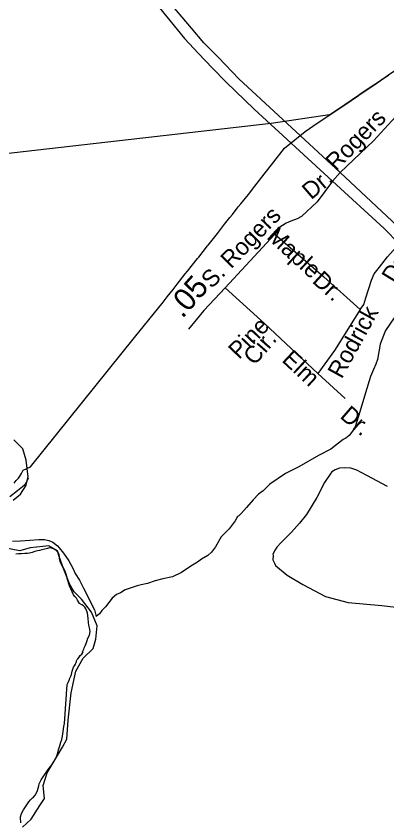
# Model space of a CAD drawing. Extents: x 2082433 to 2279600, y 546599 to 755198.
# Drawn here: x 2184792 to 2186859, y 646633 to 651125 of the extents above; entities that cross this region are included whole.
import ezdxf

# ---------------------------------------------------------------- set-up
doc = ezdxf.new("R2010")
doc.units = 0
for name, color, linetype in [('Exist Boundary Political City Limit New', 7, 'Continuous'), ('Exist Boundary Political Fire Districts', 7, 'Continuous'), ('Exist Hydrographic Creek Single Shore', 7, 'Continuous'), ('Exist Hydrographic Misc Water Feature', 7, 'Continuous'), ('Exist Road Non-System Type 51', 7, 'Continuous'), ('Exist Road Non-System Type 51 Label', 7, 'Continuous'), ('Exist Road Primary US Divided Attributed', 7, 'Continuous'), ('Exist Road Secondary Mileage Hundredths English Label', 7, 'Continuous'), ('Map Preparation Boundary City Limit Buffer Line', 7, 'Continuous')]:
    doc.layers.add(name, color=color, linetype=linetype)

msp = doc.modelspace()

# ---------------------------------------------------------------- linework, layer by layer
at = {"layer": 'Exist Boundary Political City Limit New'}
for points in [[(2185803.2, 649771.9), (2185810, 649780.2), (2185858.5, 649842.6), (2185861.8, 649846.9), (2185915.2, 649911.2), (2185953.2, 649962.9), (2185969, 649982.5), (2185983.2, 650000), (2185998, 650018.1), (2186024, 650052.5), (2186029.5, 650059.8), (2186045.2, 650076.6), (2186087, 650128.9), (2186093.2, 650137.1), (2186123.5, 650175.8), (2186175.5, 650243.2), (2186228.5, 650310.9), (2186287.8, 650387.6), (2186404, 650481.7), (2186471, 650527.4), (2186546, 650577.7), (2186595.8, 650610.9), (2186624.2, 650630.2), (2186700.5, 650681.8), (2186710.2, 650688.4), (2186786.8, 650740), (2186824, 650765.2), (2186867.2, 650794.5)], [(2184781.8, 648518.4), (2184793, 648532.7), (2184804.5, 648546.8), (2184816, 648562.4), (2184822.8, 648572.6), (2184828.2, 648582.6), (2184831.8, 648590.8), (2184872.8, 648609.1), (2185451.8, 649330.2), (2185611.8, 649528.6), (2185634.8, 649557.9), (2185667.2, 649599.5), (2185690.2, 649628.9), (2185735, 649685.9), (2185747, 649701.1), (2185803.2, 649771.9)], [(2185059.8, 648037.6), (2185054, 648048.7), (2185045.5, 648064.3), (2185037.8, 648081.2), (2185033.8, 648097.5), (2185033.2, 648108), (2185031.5, 648119.2), (2185025.8, 648130.7), (2185019.8, 648138.4), (2185013.5, 648144.2), (2185006.5, 648148.7), (2185000.2, 648151.4), (2184994, 648153.7), (2184988.8, 648155.5), (2184979, 648156.4), (2184967, 648154.1), (2184951.8, 648149.9), (2184935.5, 648145.8), (2184923, 648142.8), (2184911.2, 648139.9), (2184896.2, 648135.9), (2184880.8, 648131.5), (2184867.2, 648127.9), (2184854.8, 648125.9), (2184839.8, 648124.9), (2184821.8, 648124.3), (2184804.5, 648122.9), (2184790.5, 648121.5)], [(2184819.2, 646622.4), (2184818.8, 646633.1), (2184816.8, 646640.9), (2184816.2, 646655.1), (2184823, 646674.4), (2184834, 646695.7), (2184847.5, 646717.4), (2184863, 646739.1), (2184872.5, 646750.8), (2184883.8, 646761.6), (2184889.2, 646766.3), (2184897.8, 646776.4), (2184905.8, 646789.7), (2184911.2, 646803.6), (2184914.5, 646815.7), (2184917.8, 646828.1), (2184921.5, 646839.9), (2184925.8, 646851.3), (2184931.5, 646863), (2184947, 646884.9), (2184964, 646908.1), (2184971.2, 646919.4), (2184978, 646930.1), (2184983.2, 646936.9), (2184990.5, 646945.9), (2185000.2, 646960.4), (2185010, 646978.1), (2185018.2, 646996.9), (2185023.8, 647013.5), (2185028.8, 647030.6), (2185035.5, 647051.6), (2185042.2, 647072.2), (2185047.2, 647087.8), (2185050.8, 647106.2), (2185053.8, 647131.2), (2185058, 647159.4), (2185061.5, 647177.2), (2185077.2, 647395.1), (2185078, 647397.4), (2185083, 647406.2), (2185087.8, 647418.1), (2185089.2, 647422.1), (2185090.5, 647425.4), (2185095.2, 647436.8), (2185098.2, 647445), (2185100, 647450.1), (2185101.8, 647458.6), (2185104.2, 647469.3), (2185108, 647479.9), (2185112, 647490.5), (2185116.8, 647499.4), (2185122.2, 647507.9), (2185123, 647509.9), (2185126, 647517.6), (2185127.8, 647522.9), (2185128.8, 647525.6), (2185133, 647533), (2185136.5, 647538.4), (2185143.2, 647547.4), (2185150, 647555.4), (2185158, 647563.4), (2185163.5, 647573.1), (2185165, 647575.7), (2185163, 647576.6), (2185169.2, 647592.4), (2185170.8, 647599.8), (2185176.2, 647610), (2185183.2, 647623.5), (2185188.2, 647639.5), (2185192.5, 647653), (2185200.5, 647668.9), (2185205.2, 647689.8), (2185201, 647710.5), (2185197.2, 647726.2), (2185196.2, 647740.5), (2185194.2, 647761.9), (2185192.5, 647780.2), (2185190.5, 647792.8), (2185185.8, 647804.4), (2185180.5, 647816.6), (2185176, 647826.2), (2185167.2, 647833.5), (2185157.5, 647839.4), (2185145.8, 647847.1), (2185140, 647855.3), (2185134.5, 647865.3), (2185129.2, 647875.3), (2185119.8, 647886.3), (2185111.5, 647895.6), (2185089, 647945.5), (2185077.2, 647986.1), (2185076, 647991.6), (2185070.8, 648009.5), (2185064.8, 648025.5), (2185059.8, 648037.6)]]:
    msp.add_lwpolyline(points, dxfattribs=at)
at = {"layer": 'Exist Boundary Political Fire Districts'}
msp.add_lwpolyline([(2188479.3, 652641.9), (2187100.1, 650979.9), (2187098.4, 650949.3), (2186946.3, 650848.1), (2186942.6, 650845.6), (2186867.3, 650794.5), (2186824.1, 650765.2), (2186786.8, 650740), (2186710.3, 650688.4), (2186700.4, 650681.8), (2186624.2, 650630.3), (2186595.7, 650610.9), (2186546, 650577.7), (2186539.3, 650573.2), (2186214.5, 650525.1), (2176828.8, 649452.8)], dxfattribs=at)
at = {"layer": 'Exist Hydrographic Creek Single Shore'}
for points in [[(2186971.5, 649546.2), (2186850.5, 649369.3), (2186839.3, 649341.5), (2186821.4, 649293.1), (2186805.6, 649209), (2186797.8, 649183.1), (2186784.5, 649153), (2186766.7, 649112.7), (2186739.4, 649022.8), (2186708, 648916.4), (2186682.6, 648832.6), (2186666.6, 648808.2), (2186648.6, 648784.2), (2186629.3, 648770.1), (2186615.1, 648762.1), (2186545.8, 648707.7), (2186478, 648672.9), (2186368, 648608.4), (2186294.4, 648572.1), (2186206.9, 648513.1), (2186169.6, 648474.9), (2186143.1, 648457), (2186113.6, 648424.6), (2186075.8, 648382.4), (2186046.1, 648348.4), (2186034.2, 648336)], [(2184776.2, 648423.1), (2184815.7, 648457.5), (2184845.9, 648503.7), (2184859.3, 648554.1), (2184847.2, 648645.6), (2184828.7, 648709.4), (2184779.6, 648759.5)], [(2184827, 646598), (2184875.7, 646642.5), (2184924.6, 646719.6), (2184949.6, 646758.5), (2184943.3, 646830.5), (2184964.3, 646901.9), (2185051.2, 647044.6), (2185075.5, 647088.3), (2185083.1, 647195.7), (2185099, 647348.5), (2185124.6, 647469.4), (2185166.6, 647541.6), (2185222, 647594.5), (2185236.7, 647646.5), (2185243.4, 647722.1), (2185212.4, 647798.5), (2185156.9, 647869.9), (2185116.2, 647911), (2185091, 647952.1), (2185058.3, 648036.9), (2185030.6, 648114.2), (2185022.2, 648141), (2184974.6, 648168.4), (2184940.8, 648164.5), (2184871.1, 648157.8), (2184813.2, 648141), (2184724.6, 648157)]]:
    msp.add_lwpolyline(points, dxfattribs=at)
at = {"layer": 'Exist Hydrographic Misc Water Feature'}
for points in [[(2186546.4, 648573.7), (2186511, 648521.5), (2186469.1, 648439), (2186410.3, 648342.9), (2186372.3, 648294.6), (2186327, 648244.3), (2186269.2, 648187.7), (2186245.2, 648161.7), (2186235.4, 648145.8), (2186223.3, 648121.7), (2186224.1, 648113.5), (2186223.9, 648089.5), (2186232.1, 648071.7), (2186238.2, 648057.8), (2186302.4, 648004.3), (2186390.8, 647952.8), (2186517.3, 647885.8), (2186643, 647852.6), (2186831.1, 647836), (2186939.3, 647822.5)], [(2186862.6, 648500), (2186746.2, 648561), (2186690.4, 648590.5), (2186657.8, 648602.3), (2186622.1, 648604.1), (2186594, 648601.8), (2186570.2, 648591.6), (2186552.4, 648581.7), (2186546.4, 648573.7)], [(2184858.7, 648546), (2184852.7, 648529.9), (2184848.8, 648522), (2184841.2, 648509.7), (2184827.3, 648497.6), (2184799, 648475.6), (2184757.6, 648441.3)], [(2186034.2, 648336), (2186026.2, 648331.9), (2186012.5, 648307.6), (2185979.9, 648262.7), (2185934.2, 648218.1), (2185902.8, 648162), (2185880.6, 648133.7), (2185860.7, 648113.6), (2185824.7, 648093.5), (2185803.3, 648077.3), (2185766.8, 648055.2), (2185713.1, 648019.1), (2185663.7, 647994.5), (2185609.8, 647984.4), (2185567.7, 647972.1), (2185523.6, 647958.1), (2185490, 647949.8), (2185466, 647945.7), (2185438.3, 647935.3), (2185400.2, 647923.2), (2185374, 647906.9), (2185352.4, 647896.8), (2185328.2, 647876.9), (2185308.5, 647852.7), (2185290.5, 647828.6), (2185270.6, 647806.5), (2185257.1, 647788.3), (2185239, 647774.3)], [(2184772.7, 648193.6), (2184817, 648195.8), (2184868.7, 648200.2), (2184918.7, 648204.4), (2184950.5, 648204.4), (2184974.7, 648198.8), (2184996.9, 648188.9), (2185022.9, 648168.8), (2185032.7, 648157.1), (2185057.1, 648127.1), (2185085.4, 648085.5), (2185107.8, 648043.6), (2185121.5, 648013.5), (2185145.7, 647975.8), (2185168.3, 647931.9), (2185186.5, 647895.8), (2185210.5, 647846), (2185228.8, 647810.4), (2185239, 647774.3)]]:
    msp.add_lwpolyline(points, dxfattribs=at)
at = {"layer": 'Exist Road Non-System Type 51'}
for p, q in [((2186598.4, 650252.9), (2186556.5, 650203.4)), ((2186233.6, 649908.4), (2185956.8, 649608.6)), ((2186473.7, 649131), (2186625.6, 648991.3))]:
    msp.add_line(p, q, dxfattribs=at)
for points in [[(2186907.2, 650562.3), (2186784.4, 650429.4), (2186598.4, 650252.9)], [(2186556.5, 650203.4), (2186469.6, 650088.8), (2186383.5, 650006.1), (2186359, 649993.9), (2186323.8, 649980.3), (2186296.6, 649969.4), (2186277.6, 649955.9), (2186262.7, 649946.4), (2186233.6, 649908.4)], [(2186233.6, 649908.4), (2186506.9, 649669.6), (2186710.4, 649487.8)], [(2186710.4, 649487.8), (2186729.4, 649515), (2186741.6, 649552.9), (2186772.8, 649652), (2186787.8, 649687.3), (2186817.6, 649723.9), (2186862, 649781.9), (2186926.7, 649854.1)], [(2185956.8, 649608.6), (2185838.1, 649482.4), (2185752.6, 649377.9)], [(2185956.8, 649608.6), (2186177.3, 649409.1), (2186473.7, 649131)], [(2186710.4, 649487.8), (2186567.3, 649258.5), (2186473.7, 649131)]]:
    msp.add_lwpolyline(points, dxfattribs=at)
at = {"layer": 'Exist Road Primary US Divided Attributed'}
for points in [[(2189576.7, 647153.3), (2189169.5, 647675.5), (2188863.9, 648068.4), (2188741.3, 648220.4), (2188628.4, 648342.9), (2188554.5, 648419.3), (2188504.2, 648477.3), (2188454.6, 648527.6), (2188143.6, 648817.3), (2187951.3, 648996.9), (2187729.7, 649202.6), (2187532.8, 649383.1), (2187412.8, 649496.5), (2187231.4, 649657.7), (2186972.9, 649900.3), (2186598.4, 650252.9), (2186033.8, 650774), (2185920.9, 650894.1), (2185839.3, 650975.6), (2185769.9, 651058.2), (2185633.9, 651219.1)], [(2185590.9, 651171.7), (2185730.3, 650999.8), (2185808.5, 650916.1), (2185884.5, 650835.7), (2185962.2, 650756.4), (2186118.6, 650605.5), (2186556.5, 650203.4), (2186844.1, 649939), (2186926.7, 649854.1), (2187180.2, 649619.9), (2187337.2, 649478), (2187489.2, 649336.9), (2187688.6, 649153.9), (2187933.7, 648924.7), (2188072.2, 648798), (2188272.9, 648611.6), (2188414.3, 648483.1), (2188503.3, 648398.3), (2188540.3, 648358.9), (2188600.7, 648292.6), (2188675, 648203.6), (2188779.1, 648070.1), (2189120.8, 647638.6), (2189532.2, 647109.7)]]:
    msp.add_lwpolyline(points, dxfattribs=at)
at = {"layer": 'Map Preparation Boundary City Limit Buffer Line'}
for points in [[(2185803.2, 649771.9), (2185810, 649780.2), (2185858.5, 649842.6), (2185861.8, 649846.9), (2185915.2, 649911.2), (2185953.2, 649962.9), (2185969, 649982.5), (2185983.2, 650000), (2185998, 650018.1), (2186024, 650052.5), (2186029.5, 650059.8), (2186045.2, 650076.6), (2186087, 650128.9), (2186093.2, 650137.1), (2186123.5, 650175.8), (2186175.5, 650243.2), (2186228.5, 650310.9), (2186287.8, 650387.6), (2186404, 650481.7), (2186471, 650527.4), (2186546, 650577.7), (2186595.8, 650610.9), (2186624.2, 650630.2), (2186700.5, 650681.8), (2186710.2, 650688.4), (2186786.8, 650740), (2186824, 650765.2), (2186867.2, 650794.5)], [(2184781.8, 648518.4), (2184793, 648532.7), (2184804.5, 648546.8), (2184816, 648562.4), (2184822.8, 648572.6), (2184828.2, 648582.6), (2184831.8, 648590.8), (2184872.8, 648609.1), (2185451.8, 649330.2), (2185611.8, 649528.6), (2185634.8, 649557.9), (2185667.2, 649599.5), (2185690.2, 649628.9), (2185735, 649685.9), (2185747, 649701.1), (2185803.2, 649771.9)], [(2185059.8, 648037.6), (2185054, 648048.7), (2185045.5, 648064.3), (2185037.8, 648081.2), (2185033.8, 648097.5), (2185033.2, 648108), (2185031.5, 648119.2), (2185025.8, 648130.7), (2185019.8, 648138.4), (2185013.5, 648144.2), (2185006.5, 648148.7), (2185000.2, 648151.4), (2184994, 648153.7), (2184988.8, 648155.5), (2184979, 648156.4), (2184967, 648154.1), (2184951.8, 648149.9), (2184935.5, 648145.8), (2184923, 648142.8), (2184911.2, 648139.9), (2184896.2, 648135.9), (2184880.8, 648131.5), (2184867.2, 648127.9), (2184854.8, 648125.9), (2184839.8, 648124.9), (2184821.8, 648124.3), (2184804.5, 648122.9), (2184790.5, 648121.5)], [(2184819.2, 646622.4), (2184818.8, 646633.1), (2184816.8, 646640.9), (2184816.2, 646655.1), (2184823, 646674.4), (2184834, 646695.7), (2184847.5, 646717.4), (2184863, 646739.1), (2184872.5, 646750.8), (2184883.8, 646761.6), (2184889.2, 646766.3), (2184897.8, 646776.4), (2184905.8, 646789.7), (2184911.2, 646803.6), (2184914.5, 646815.7), (2184917.8, 646828.1), (2184921.5, 646839.9), (2184925.8, 646851.3), (2184931.5, 646863), (2184947, 646884.9), (2184964, 646908.1), (2184971.2, 646919.4), (2184978, 646930.1), (2184983.2, 646936.9), (2184990.5, 646945.9), (2185000.2, 646960.4), (2185010, 646978.1), (2185018.2, 646996.9), (2185023.8, 647013.5), (2185028.8, 647030.6), (2185035.5, 647051.6), (2185042.2, 647072.2), (2185047.2, 647087.8), (2185050.8, 647106.2), (2185053.8, 647131.2), (2185058, 647159.4), (2185061.5, 647177.2), (2185077.2, 647395.1), (2185078, 647397.4), (2185083, 647406.2), (2185087.8, 647418.1), (2185089.2, 647422.1), (2185090.5, 647425.4), (2185095.2, 647436.8), (2185098.2, 647445), (2185100, 647450.1), (2185101.8, 647458.6), (2185104.2, 647469.3), (2185108, 647479.9), (2185112, 647490.5), (2185116.8, 647499.4), (2185122.2, 647507.9), (2185123, 647509.9), (2185126, 647517.6), (2185127.8, 647522.9), (2185128.8, 647525.6), (2185133, 647533), (2185136.5, 647538.4), (2185143.2, 647547.4), (2185150, 647555.4), (2185158, 647563.4), (2185163.5, 647573.1), (2185165, 647575.7), (2185163, 647576.6), (2185169.2, 647592.4), (2185170.8, 647599.8), (2185176.2, 647610), (2185183.2, 647623.5), (2185188.2, 647639.5), (2185192.5, 647653), (2185200.5, 647668.9), (2185205.2, 647689.8), (2185201, 647710.5), (2185197.2, 647726.2), (2185196.2, 647740.5), (2185194.2, 647761.9), (2185192.5, 647780.2), (2185190.5, 647792.8), (2185185.8, 647804.4), (2185180.5, 647816.6), (2185176, 647826.2), (2185167.2, 647833.5), (2185157.5, 647839.4), (2185145.8, 647847.1), (2185140, 647855.3), (2185134.5, 647865.3), (2185129.2, 647875.3), (2185119.8, 647886.3), (2185111.5, 647895.6), (2185089, 647945.5), (2185077.2, 647986.1), (2185076, 647991.6), (2185070.8, 648009.5), (2185064.8, 648025.5), (2185059.8, 648037.6)]]:
    msp.add_lwpolyline(points, dxfattribs=at)

# ---------------------------------------------------------------- texts
at = {"layer": 'Exist Road Non-System Type 51 Label'}
for s, rotation, p in [('Rogers', 45.6981, (2186575, 650255.9)), ('Dr.', 40.4792, (2186436.7, 650096.6)), ('S. Rogers', 45.8715, (2185882.2, 649599.9)), ('Maple', 317.4994, (2186183.5, 649887.2)), ('Dr.', 58.6966, (2186904.6, 649627.6)), ('Dr.', 317.4994, (2186437.8, 649641.3)), ('Rodrick', 61.1554, (2186606.6, 649096.2)), ('Pine', 46.3734, (2186034.5, 649205)), ('Cir.', 48.9635, (2186121.1, 649170.7)), ('Elm', 316.9836, (2186268.4, 649200.6)), ('Dr.', 319.2548, (2186592.2, 648886))]:
    msp.add_text(s, height=95, rotation=rotation, dxfattribs=at).set_placement(p)
at = {"layer": 'Exist Road Secondary Mileage Hundredths English Label'}
msp.add_text('.05', height=125, rotation=48.6803, dxfattribs=at).set_placement((2185718.8, 649433.3))

doc.saveas('drawing.dxf')
